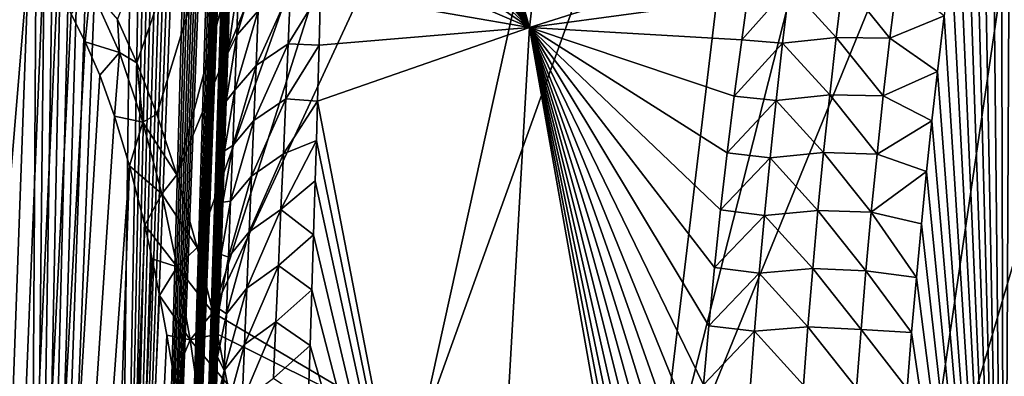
# Model space of a CAD drawing. Header units: metres. Extents: x -109 to 109, y -452 to 89.
# Tile 294 of 656: x -93 to -84, y -42 to -39. Entities that reach past the tile are written whole.
import ezdxf

# ---------------------------------------------------------------- set-up
doc = ezdxf.new("R2010")
doc.units = ezdxf.units.M
doc.layers.add('solid_K244270000C71_000', color=7, linetype='CONTINUOUS')

msp = doc.modelspace()

# ---------------------------------------------------------------- linework, layer by layer
at = {"layer": 'solid_K244270000C71_000'}
for points in [[(-93.016296, -54.149242, 52.726505), (-92.34124, -27.033058, 32.047913), (-92.470337, -27.049107, 31.720062)], [(-93.016296, -54.149242, 52.726505), (-92.209091, -27.053881, 32.431316), (-92.34124, -27.033058, 32.047913)], [(-93.016296, -54.149242, 52.726505), (-92.470337, -27.049107, 31.720062), (-92.596947, -27.095089, 31.437395)], [(-93.016296, -54.149242, 52.726505), (-92.074921, -27.120966, 32.879246), (-92.209091, -27.053881, 32.431316)], [(-93.016296, -54.149242, 52.726505), (-92.596947, -27.095089, 31.437395), (-92.722229, -27.166252, 31.190842)], [(-93.016296, -54.149242, 52.726505), (-91.940643, -27.244474, 33.399143), (-92.074921, -27.120966, 32.879246)], [(-93.016296, -54.149242, 52.726505), (-92.722229, -27.166252, 31.190842), (-92.847572, -27.260361, 30.973717)], [(-94.022644, -55.414265, 51.151218), (-92.847572, -27.260361, 30.973717), (-92.975075, -27.377211, 30.780127)], [(-94.022644, -55.414265, 51.151218), (-93.016296, -54.149242, 52.726505), (-92.847572, -27.260361, 30.973717)], [(-93.016296, -54.149242, 52.726505), (-92.255592, -52.589027, 54.250729), (-91.940643, -27.244474, 33.399143)], [(-92.255592, -52.589027, 54.250729), (-91.808617, -27.43486, 33.997486), (-91.940643, -27.244474, 33.399143)], [(-94.022644, -55.414265, 51.151218), (-92.975075, -27.377211, 30.780127), (-93.106697, -27.517937, 30.606272)], [(-92.255592, -52.589027, 54.250729), (-91.744164, -27.558313, 34.328033), (-91.808617, -27.43486, 33.997486)], [(-92.255592, -52.589027, 54.250729), (-91.68116, -27.703156, 34.681179), (-91.744164, -27.558313, 34.328033)], [(-92.255592, -52.589027, 54.250729), (-91.619843, -27.870539, 35.057732), (-91.68116, -27.703156, 34.681179)], [(-92.255592, -52.589027, 54.250729), (-91.560486, -28.061937, 35.458725), (-91.619843, -27.870539, 35.057732)], [(-92.255592, -52.589027, 54.250729), (-91.50341, -28.279846, 35.885788), (-91.560486, -28.061937, 35.458725)], [(-92.255592, -52.589027, 54.250729), (-91.448868, -28.525221, 36.339561), (-91.50341, -28.279846, 35.885788)], [(-92.255592, -52.589027, 54.250729), (-91.397202, -28.801134, 36.822067), (-91.448868, -28.525221, 36.339561)], [(-92.255592, -52.589027, 54.250729), (-91.348701, -29.10923, 37.334373), (-91.397202, -28.801134, 36.822067)], [(-92.255592, -52.589027, 54.250729), (-91.972298, -51.695972, 54.988464), (-91.348701, -29.10923, 37.334373)], [(-91.972298, -51.695972, 54.988464), (-91.318283, -29.333658, 37.693226), (-91.348701, -29.10923, 37.334373)], [(-91.972298, -51.695972, 54.988464), (-91.28949, -29.574102, 38.06641), (-91.318283, -29.333658, 37.693226)], [(-91.972298, -51.695972, 54.988464), (-91.262482, -29.832207, 38.454956), (-91.28949, -29.574102, 38.06641)], [(-91.972298, -51.695972, 54.988464), (-91.237274, -30.10738, 38.858494), (-91.262482, -29.832207, 38.454956)], [(-91.972298, -51.695972, 54.988464), (-91.214058, -30.402052, 39.278469), (-91.237274, -30.10738, 38.858494)], [(-91.972298, -51.695972, 54.988464), (-91.192871, -30.716169, 39.71487), (-91.214058, -30.402052, 39.278469)], [(-91.972298, -51.695972, 54.988464), (-91.173828, -31.05085, 40.168304), (-91.192871, -30.716169, 39.71487)], [(-91.972298, -51.695972, 54.988464), (-91.757278, -50.725655, 55.706074), (-91.173828, -31.05085, 40.168304)], [(-91.757278, -50.725655, 55.706074), (-91.157112, -31.408381, 40.640076), (-91.173828, -31.05085, 40.168304)], [(-91.757278, -50.725655, 55.706074), (-91.1427, -31.787931, 41.129711), (-91.157112, -31.408381, 40.640076)], [(-88.514847, -38.917652, 52.655231), (-87.621185, -31.367176, 45.478718), (-90.351059, -32.409859, 43.926884)], [(-88.514847, -38.917652, 52.655231), (-86.513313, -38.285343, 53.464939), (-87.621185, -31.367176, 45.478718)], [(-92.015358, -39.233391, 13.8601), (-92.189934, -38.847149, 14.038994), (-89.369064, -31.634766, 10.287119)], [(-91.839142, -39.690403, 13.70112), (-92.015358, -39.233391, 13.8601), (-89.369064, -31.634766, 10.287119)], [(-91.660507, -40.232372, 13.565744), (-91.839142, -39.690403, 13.70112), (-89.369064, -31.634766, 10.287119)], [(-91.660507, -40.232372, 13.565744), (-89.369064, -31.634766, 10.287119), (-88.41748, -32.292053, 9.348413)], [(-91.757278, -50.725655, 55.706074), (-91.133553, -32.089031, 41.509712), (-91.1427, -31.787931, 41.129711)], [(-91.757278, -50.725655, 55.706074), (-91.125877, -32.404896, 41.901028), (-91.133553, -32.089031, 41.509712)], [(-91.479614, -40.878841, 13.460609), (-91.660507, -40.232372, 13.565744), (-88.41748, -32.292053, 9.348413)], [(-91.339989, -41.459778, 13.406404), (-91.479614, -40.878841, 13.460609), (-88.41748, -32.292053, 9.348413)], [(-91.339989, -41.459778, 13.406404), (-88.41748, -32.292053, 9.348413), (-87.364227, -32.896179, 8.485634)], [(-91.757278, -50.725655, 55.706074), (-91.119629, -32.734657, 42.303204), (-91.125877, -32.404896, 41.901028)], [(-90.341072, -32.773781, 44.377666), (-88.514847, -38.917652, 52.655231), (-90.351059, -32.409859, 43.926884)], [(-91.757278, -50.725655, 55.706074), (-91.114937, -33.080162, 42.71714), (-91.119629, -32.734657, 42.303204)], [(-90.341072, -32.773781, 44.377666), (-90.333595, -33.135693, 44.817127), (-88.514847, -38.917652, 52.655231)], [(-89.495613, -42.545258, 11.878278), (-91.339989, -41.459778, 13.406404), (-87.364227, -32.896179, 8.485634)], [(-89.495613, -42.545258, 11.878278), (-87.364227, -32.896179, 8.485634), (-86.218277, -33.441986, 7.706139)], [(-91.757278, -50.725655, 55.706074), (-91.111885, -33.442944, 43.143597), (-91.114937, -33.080162, 42.71714)], [(-90.333595, -33.135693, 44.817127), (-90.328003, -33.514542, 45.268513), (-88.514847, -38.917652, 52.655231)], [(-91.757278, -50.725655, 55.706074), (-91.110397, -33.821564, 43.581886), (-91.111885, -33.442944, 43.143597)], [(-87.416069, -43.466724, 10.562288), (-89.495613, -42.545258, 11.878278), (-86.218277, -33.441986, 7.706139)], [(-87.416069, -43.466724, 10.562288), (-86.218277, -33.441986, 7.706139), (-84.989403, -33.924824, 7.016579)], [(-90.328003, -33.514542, 45.268513), (-90.323753, -33.90926, 45.730721), (-88.514847, -38.917652, 52.655231)], [(-91.757278, -50.725655, 55.706074), (-91.613785, -49.676086, 56.399841), (-91.110397, -33.821564, 43.581886)], [(-91.613785, -49.676086, 56.399841), (-91.110558, -34.21756, 44.0327), (-91.110397, -33.821564, 43.581886)], [(-90.323753, -33.90926, 45.730721), (-90.321243, -34.321655, 46.204876), (-88.514847, -38.917652, 52.655231)], [(-87.416069, -43.466724, 10.562288), (-84.989403, -33.924824, 7.016579), (-83.68811, -34.340561, 6.422843)], [(-91.613785, -49.676086, 56.399841), (-91.112518, -34.633293, 44.497105), (-91.110558, -34.21756, 44.0327)], [(-90.321243, -34.321655, 46.204876), (-90.320915, -34.753696, 46.692158), (-88.514847, -38.917652, 52.655231)], [(-85.140305, -44.220352, 9.485995), (-87.416069, -43.466724, 10.562288), (-83.68811, -34.340561, 6.422843)], [(-85.140305, -44.220352, 9.485995), (-83.68811, -34.340561, 6.422843), (-82.325485, -34.685658, 5.929994)], [(-91.613785, -49.676086, 56.399841), (-91.115318, -34.979546, 44.878201), (-91.112518, -34.633293, 44.497105)], [(-82.709236, -44.792599, 8.668745), (-85.140305, -44.220352, 9.485995), (-82.325485, -34.685658, 5.929994)], [(-90.320915, -34.753696, 46.692158), (-90.32225, -35.129089, 47.108257), (-88.514847, -38.917652, 52.655231)], [(-91.613785, -49.676086, 56.399841), (-91.119217, -35.337719, 45.267681), (-91.115318, -34.979546, 44.878201)], [(-90.32225, -35.129089, 47.108257), (-90.324539, -35.517262, 47.532349), (-88.514847, -38.917652, 52.655231)], [(-84.278702, -47.246185, 59.869381), (-84.2183, -35.050026, 50.642845), (-84.307465, -35.522957, 51.052597)], [(-84.278702, -47.246185, 59.869381), (-83.193443, -47.888935, 59.756733), (-84.2183, -35.050026, 50.642845)], [(-91.613785, -49.676086, 56.399841), (-91.124283, -35.709278, 45.666142), (-91.119217, -35.337719, 45.267681)], [(-90.324539, -35.517262, 47.532349), (-90.328041, -35.91954, 47.965225), (-88.514847, -38.917652, 52.655231)], [(-84.278702, -47.246185, 59.869381), (-84.307465, -35.522957, 51.052597), (-84.394775, -36.012508, 51.474491)], [(-91.613785, -49.676086, 56.399841), (-91.130585, -36.095707, 46.074177), (-91.124283, -35.709278, 45.666142)], [(-90.328041, -35.91954, 47.965225), (-90.333046, -36.33736, 48.407738), (-88.514847, -38.917652, 52.655231)], [(-84.278702, -47.246185, 59.869381), (-84.394775, -36.012508, 51.474491), (-84.480759, -36.51701, 51.907555)], [(-91.613785, -49.676086, 56.399841), (-91.138092, -36.49659, 46.491646), (-91.130585, -36.095707, 46.074177)], [(-90.333046, -36.33736, 48.407738), (-90.339828, -36.772179, 48.860703), (-88.514847, -38.917652, 52.655231)], [(-91.613785, -49.676086, 56.399841), (-91.146729, -36.910999, 46.918159), (-91.138092, -36.49659, 46.491646)], [(-84.278702, -47.246185, 59.869381), (-84.480759, -36.51701, 51.907555), (-84.550934, -36.95013, 52.277637)], [(-90.339828, -36.772179, 48.860703), (-90.348068, -37.224842, 49.324825), (-88.514847, -38.917652, 52.655231)], [(-91.613785, -49.676086, 56.399841), (-91.156586, -37.340816, 47.354435), (-91.146729, -36.910999, 46.918159)], [(-84.278702, -47.246185, 59.869381), (-84.550934, -36.95013, 52.277637), (-84.619331, -37.396038, 52.656715)], [(-90.348068, -37.224842, 49.324825), (-90.356827, -37.666592, 49.771103), (-88.514847, -38.917652, 52.655231)], [(-91.613785, -49.676086, 56.399841), (-91.167747, -37.787937, 47.801182), (-91.156586, -37.340816, 47.354435)], [(-84.278702, -47.246185, 59.869381), (-84.619331, -37.396038, 52.656715), (-84.68557, -37.855881, 53.045361)], [(-90.356827, -37.666592, 49.771103), (-90.366676, -38.122791, 50.225185), (-88.514847, -38.917652, 52.655231)], [(-91.613785, -49.676086, 56.399841), (-91.545441, -48.544758, 57.065292), (-91.167747, -37.787937, 47.801182)], [(-91.545441, -48.544758, 57.065292), (-91.180206, -38.252754, 48.258617), (-91.167747, -37.787937, 47.801182)], [(-84.278702, -47.246185, 59.869381), (-84.68557, -37.855881, 53.045361), (-84.750114, -38.328278, 53.44281)], [(-95.265472, -65.832397, 36.041077), (-93.111053, -38.168926, 15.396992), (-92.97963, -38.282879, 15.205198)], [(-90.366676, -38.122791, 50.225185), (-90.377777, -38.592693, 50.68578), (-88.514847, -38.917652, 52.655231)], [(-94.02282, -67.019043, 34.577881), (-95.265472, -65.832397, 36.041077), (-92.97963, -38.282879, 15.205198)], [(-94.02282, -67.019043, 34.577881), (-92.97963, -38.282879, 15.205198), (-92.852493, -38.423332, 15.029336)], [(-91.545441, -48.544758, 57.065292), (-91.193825, -38.733379, 48.726078), (-91.180206, -38.252754, 48.258617)], [(-91.125145, -38.984764, 49.614529), (-90.933708, -38.768208, 50.009933), (-90.914566, -38.283047, 49.545563)], [(-91.108147, -38.497372, 49.148235), (-91.125145, -38.984764, 49.614529), (-90.914566, -38.283047, 49.545563)], [(-86.567711, -38.653728, 53.775669), (-86.513313, -38.285343, 53.464939), (-88.514847, -38.917652, 52.655231)], [(-84.278702, -47.246185, 59.869381), (-84.750114, -38.328278, 53.44281), (-84.813156, -38.812737, 53.848782)], [(-94.02282, -67.019043, 34.577881), (-92.852493, -38.423332, 15.029336), (-92.727409, -38.593445, 14.866537)], [(-91.108147, -38.497372, 49.148235), (-91.193825, -38.733379, 48.726078), (-91.206123, -39.147427, 49.123692)], [(-91.108147, -38.497372, 49.148235), (-91.206123, -39.147427, 49.123692), (-91.125145, -38.984764, 49.614529)], [(-86.19355, -38.549274, 53.854057), (-86.567711, -38.653728, 53.775669), (-86.620461, -39.027996, 54.09)], [(-86.255432, -39.058029, 54.285027), (-86.19355, -38.549274, 53.854057), (-86.620461, -39.027996, 54.09)], [(-85.777237, -39.005699, 54.310341), (-86.19355, -38.549274, 53.854057), (-86.255432, -39.058029, 54.285027)], [(-85.777237, -39.005699, 54.310341), (-85.714973, -38.494301, 53.879215), (-86.19355, -38.549274, 53.854057)], [(-85.298073, -39.012032, 54.236752), (-85.714973, -38.494301, 53.879215), (-85.777237, -39.005699, 54.310341)], [(-85.298073, -39.012032, 54.236752), (-85.234764, -38.49728, 53.804871), (-85.714973, -38.494301, 53.879215)], [(-85.298073, -39.012032, 54.236752), (-84.813156, -38.812737, 53.848782), (-85.234764, -38.49728, 53.804871)], [(-94.02282, -67.019043, 34.577881), (-92.727409, -38.593445, 14.866537), (-92.602745, -38.798038, 14.715518)], [(-92.428406, -38.565731, 14.32972), (-92.47673, -39.044823, 14.575706), (-92.602745, -38.798038, 14.715518)], [(-92.171356, -39.141819, 14.054757), (-92.47673, -39.044823, 14.575706), (-92.428406, -38.565731, 14.32972)], [(-92.171356, -39.141819, 14.054757), (-92.428406, -38.565731, 14.32972), (-92.189934, -38.847149, 14.038994)], [(-90.644531, -38.576485, 50.348541), (-90.933708, -38.768208, 50.009933), (-90.953331, -39.256588, 50.470852)], [(-90.644531, -38.576485, 50.348541), (-90.953331, -39.256588, 50.470852), (-90.665848, -39.062881, 50.808601)], [(-90.644531, -38.576485, 50.348541), (-90.665848, -39.062881, 50.808601), (-90.377777, -38.592693, 50.68578)], [(-90.665848, -39.062881, 50.808601), (-90.390289, -39.075546, 51.151615), (-90.377777, -38.592693, 50.68578)], [(-90.377777, -38.592693, 50.68578), (-90.390289, -39.075546, 51.151615), (-88.514847, -38.917652, 52.655231)], [(-91.545441, -48.544758, 57.065292), (-91.206123, -39.147427, 49.123692), (-91.193825, -38.733379, 48.726078)], [(-86.620461, -39.027996, 54.09), (-86.567711, -38.653728, 53.775669), (-88.514847, -38.917652, 52.655231)], [(-94.02282, -67.019043, 34.577881), (-92.602745, -38.798038, 14.715518), (-92.47673, -39.044823, 14.575706)], [(-91.142761, -39.475441, 50.077404), (-90.953331, -39.256588, 50.470852), (-90.933708, -38.768208, 50.009933)], [(-91.125145, -38.984764, 49.614529), (-91.142761, -39.475441, 50.077404), (-90.933708, -38.768208, 50.009933)], [(-85.298073, -39.012032, 54.236752), (-84.87413, -39.311008, 54.264198), (-84.813156, -38.812737, 53.848782)], [(-84.278702, -47.246185, 59.869381), (-84.813156, -38.812737, 53.848782), (-84.87413, -39.311008, 54.264198)], [(-92.171356, -39.141819, 14.054757), (-92.189934, -38.847149, 14.038994), (-92.015358, -39.233391, 13.8601)], [(-91.125145, -38.984764, 49.614529), (-91.206123, -39.147427, 49.123692), (-91.219337, -39.575153, 49.529034)], [(-91.125145, -38.984764, 49.614529), (-91.219337, -39.575153, 49.529034), (-91.142761, -39.475441, 50.077404)], [(-90.390289, -39.075546, 51.151615), (-90.404175, -39.573875, 51.624851), (-88.514847, -38.917652, 52.655231)], [(-88.974251, -46.966766, 59.262619), (-88.514847, -38.917652, 52.655231), (-90.404175, -39.573875, 51.624851)], [(-88.974251, -46.966766, 59.262619), (-87.183487, -46.428024, 60.032021), (-88.514847, -38.917652, 52.655231)], [(-86.687111, -39.528553, 54.508247), (-86.620461, -39.027996, 54.09), (-88.514847, -38.917652, 52.655231)], [(-86.750038, -40.03476, 54.928741), (-86.687111, -39.528553, 54.508247), (-88.514847, -38.917652, 52.655231)], [(-86.8088, -40.543983, 55.349289), (-86.750038, -40.03476, 54.928741), (-88.514847, -38.917652, 52.655231)], [(-86.863495, -41.058006, 55.771381), (-86.8088, -40.543983, 55.349289), (-88.514847, -38.917652, 52.655231)], [(-86.914291, -41.578434, 56.196217), (-86.863495, -41.058006, 55.771381), (-88.514847, -38.917652, 52.655231)], [(-86.961082, -42.104153, 56.622761), (-86.914291, -41.578434, 56.196217), (-88.514847, -38.917652, 52.655231)], [(-87.003761, -42.634026, 57.050007), (-86.961082, -42.104153, 56.622761), (-88.514847, -38.917652, 52.655231)], [(-87.037682, -43.10017, 57.423641), (-87.003761, -42.634026, 57.050007), (-88.514847, -38.917652, 52.655231)], [(-87.068352, -43.567932, 57.796482), (-87.037682, -43.10017, 57.423641), (-88.514847, -38.917652, 52.655231)], [(-87.095787, -44.038013, 58.169098), (-87.068352, -43.567932, 57.796482), (-88.514847, -38.917652, 52.655231)], [(-87.119949, -44.510731, 58.541733), (-87.095787, -44.038013, 58.169098), (-88.514847, -38.917652, 52.655231)], [(-87.140823, -44.986092, 58.914368), (-87.119949, -44.510731, 58.541733), (-88.514847, -38.917652, 52.655231)], [(-87.158386, -45.464088, 59.286976), (-87.140823, -44.986092, 58.914368), (-88.514847, -38.917652, 52.655231)], [(-87.172615, -45.944733, 59.659538), (-87.158386, -45.464088, 59.286976), (-88.514847, -38.917652, 52.655231)], [(-87.183487, -46.428024, 60.032021), (-87.172615, -45.944733, 59.659538), (-88.514847, -38.917652, 52.655231)], [(-94.02282, -67.019043, 34.577881), (-92.47673, -39.044823, 14.575706), (-92.347977, -39.343903, 14.44793)], [(-92.171356, -39.141819, 14.054757), (-92.347977, -39.343903, 14.44793), (-92.47673, -39.044823, 14.575706)], [(-90.665848, -39.062881, 50.808601), (-90.953331, -39.256588, 50.470852), (-90.973366, -39.748116, 50.928356)], [(-90.665848, -39.062881, 50.808601), (-90.973366, -39.748116, 50.928356), (-90.687477, -39.552399, 51.265202)], [(-90.665848, -39.062881, 50.808601), (-90.687477, -39.552399, 51.265202), (-90.390289, -39.075546, 51.151615)], [(-90.687477, -39.552399, 51.265202), (-90.404175, -39.573875, 51.624851), (-90.390289, -39.075546, 51.151615)], [(-86.255432, -39.058029, 54.285027), (-86.620461, -39.027996, 54.09), (-86.687111, -39.528553, 54.508247)], [(-86.313377, -39.568378, 54.714561), (-86.255432, -39.058029, 54.285027), (-86.687111, -39.528553, 54.508247)], [(-85.835548, -39.518673, 54.740124), (-86.255432, -39.058029, 54.285027), (-86.313377, -39.568378, 54.714561)], [(-85.835548, -39.518673, 54.740124), (-85.777237, -39.005699, 54.310341), (-86.255432, -39.058029, 54.285027)], [(-85.357361, -39.528347, 54.667393), (-85.777237, -39.005699, 54.310341), (-85.835548, -39.518673, 54.740124)], [(-85.357361, -39.528347, 54.667393), (-85.298073, -39.012032, 54.236752), (-85.777237, -39.005699, 54.310341)], [(-85.357361, -39.528347, 54.667393), (-84.87413, -39.311008, 54.264198), (-85.298073, -39.012032, 54.236752)], [(-92.171356, -39.141819, 14.054757), (-92.215927, -39.707863, 14.335439), (-92.347977, -39.343903, 14.44793)], [(-91.963425, -39.761845, 13.877101), (-92.215927, -39.707863, 14.335439), (-92.171356, -39.141819, 14.054757)], [(-91.963425, -39.761845, 13.877101), (-92.171356, -39.141819, 14.054757), (-92.015358, -39.233391, 13.8601)], [(-91.545441, -48.544758, 57.065292), (-91.219337, -39.575153, 49.529034), (-91.206123, -39.147427, 49.123692)], [(-91.963425, -39.761845, 13.877101), (-92.015358, -39.233391, 13.8601), (-91.839142, -39.690403, 13.70112)], [(-91.160904, -39.969326, 50.536892), (-90.973366, -39.748116, 50.928356), (-90.953331, -39.256588, 50.470852)], [(-91.142761, -39.475441, 50.077404), (-91.160904, -39.969326, 50.536892), (-90.953331, -39.256588, 50.470852)], [(-94.02282, -67.019043, 34.577881), (-92.347977, -39.343903, 14.44793), (-92.215927, -39.707863, 14.335439)], [(-85.357361, -39.528347, 54.667393), (-84.924332, -39.75042, 54.628483), (-84.87413, -39.311008, 54.264198)], [(-84.278702, -47.246185, 59.869381), (-84.87413, -39.311008, 54.264198), (-84.924332, -39.75042, 54.628483)], [(-91.142761, -39.475441, 50.077404), (-91.219337, -39.575153, 49.529034), (-91.233513, -40.017853, 49.942471)], [(-91.142761, -39.475441, 50.077404), (-91.233513, -40.017853, 49.942471), (-91.160904, -39.969326, 50.536892)], [(-85.889977, -40.033203, 55.168533), (-85.835548, -39.518673, 54.740124), (-86.313377, -39.568378, 54.714561)], [(-85.412697, -40.0462, 55.096756), (-85.835548, -39.518673, 54.740124), (-85.889977, -40.033203, 55.168533)], [(-85.412697, -40.0462, 55.096756), (-85.357361, -39.528347, 54.667393), (-85.835548, -39.518673, 54.740124)], [(-91.545441, -48.544758, 57.065292), (-91.233513, -40.017853, 49.942471), (-91.219337, -39.575153, 49.529034)], [(-90.687477, -39.552399, 51.265202), (-90.973366, -39.748116, 50.928356), (-90.993759, -40.242725, 51.382481)], [(-90.687477, -39.552399, 51.265202), (-90.993759, -40.242725, 51.382481), (-90.709366, -40.044975, 51.718369)], [(-90.687477, -39.552399, 51.265202), (-90.709366, -40.044975, 51.718369), (-90.404175, -39.573875, 51.624851)], [(-90.709366, -40.044975, 51.718369), (-90.414368, -39.925777, 51.954735), (-90.404175, -39.573875, 51.624851)], [(-90.414368, -39.925777, 51.954735), (-88.974251, -46.966766, 59.262619), (-90.404175, -39.573875, 51.624851)], [(-86.313377, -39.568378, 54.714561), (-86.687111, -39.528553, 54.508247), (-86.750038, -40.03476, 54.928741)], [(-86.36747, -40.080307, 55.142624), (-86.313377, -39.568378, 54.714561), (-86.750038, -40.03476, 54.928741)], [(-85.889977, -40.033203, 55.168533), (-86.313377, -39.568378, 54.714561), (-86.36747, -40.080307, 55.142624)], [(-85.412697, -40.0462, 55.096756), (-84.924332, -39.75042, 54.628483), (-85.357361, -39.528347, 54.667393)], [(-91.963425, -39.761845, 13.877101), (-91.839142, -39.690403, 13.70112), (-91.660507, -40.232372, 13.565744)], [(-94.02282, -67.019043, 34.577881), (-92.215927, -39.707863, 14.335439), (-92.081131, -40.149948, 14.243578)], [(-91.963425, -39.761845, 13.877101), (-92.081131, -40.149948, 14.243578), (-92.215927, -39.707863, 14.335439)], [(-91.794708, -40.401817, 13.773869), (-92.081131, -40.149948, 14.243578), (-91.963425, -39.761845, 13.877101)], [(-91.794708, -40.401817, 13.773869), (-91.963425, -39.761845, 13.877101), (-91.660507, -40.232372, 13.565744)], [(-91.17952, -40.466343, 50.993027), (-90.993759, -40.242725, 51.382481), (-90.973366, -39.748116, 50.928356)], [(-91.160904, -39.969326, 50.536892), (-91.17952, -40.466343, 50.993027), (-90.973366, -39.748116, 50.928356)], [(-85.412697, -40.0462, 55.096756), (-84.97226, -40.202374, 55.00095), (-84.924332, -39.75042, 54.628483)], [(-84.278702, -47.246185, 59.869381), (-84.924332, -39.75042, 54.628483), (-84.97226, -40.202374, 55.00095)], [(-90.731468, -40.540554, 52.168133), (-90.425011, -40.284206, 52.287201), (-90.414368, -39.925777, 51.954735)], [(-90.709366, -40.044975, 51.718369), (-90.731468, -40.540554, 52.168133), (-90.414368, -39.925777, 51.954735)], [(-90.414368, -39.925777, 51.954735), (-90.425011, -40.284206, 52.287201), (-88.974251, -46.966766, 59.262619)], [(-91.545441, -48.544758, 57.065292), (-91.248535, -40.473927, 50.363483), (-91.233513, -40.017853, 49.942471)], [(-91.160904, -39.969326, 50.536892), (-91.233513, -40.017853, 49.942471), (-91.248535, -40.473927, 50.363483)], [(-91.160904, -39.969326, 50.536892), (-91.248535, -40.473927, 50.363483), (-91.17952, -40.466343, 50.993027)], [(-90.709366, -40.044975, 51.718369), (-90.993759, -40.242725, 51.382481), (-91.01445, -40.74036, 51.833252)], [(-90.709366, -40.044975, 51.718369), (-91.01445, -40.74036, 51.833252), (-90.731468, -40.540554, 52.168133)], [(-86.36747, -40.080307, 55.142624), (-86.750038, -40.03476, 54.928741), (-86.8088, -40.543983, 55.349289)], [(-85.94059, -40.549278, 55.595535), (-85.889977, -40.033203, 55.168533), (-86.36747, -40.080307, 55.142624)], [(-85.464157, -40.565582, 55.524807), (-85.889977, -40.033203, 55.168533), (-85.94059, -40.549278, 55.595535)], [(-85.464157, -40.565582, 55.524807), (-85.412697, -40.0462, 55.096756), (-85.889977, -40.033203, 55.168533)], [(-85.464157, -40.565582, 55.524807), (-84.97226, -40.202374, 55.00095), (-85.412697, -40.0462, 55.096756)], [(-86.417778, -40.593807, 55.569191), (-86.36747, -40.080307, 55.142624), (-86.8088, -40.543983, 55.349289)], [(-85.94059, -40.549278, 55.595535), (-86.36747, -40.080307, 55.142624), (-86.417778, -40.593807, 55.569191)], [(-93.016342, -68.066788, 32.850212), (-94.02282, -67.019043, 34.577881), (-92.081131, -40.149948, 14.243578)], [(-93.016342, -68.066788, 32.850212), (-92.081131, -40.149948, 14.243578), (-91.946007, -40.680054, 14.180125)], [(-91.794708, -40.401817, 13.773869), (-91.946007, -40.680054, 14.180125), (-92.081131, -40.149948, 14.243578)], [(-85.464157, -40.565582, 55.524807), (-85.018021, -40.667862, 55.382397), (-84.97226, -40.202374, 55.00095)], [(-84.278702, -47.246185, 59.869381), (-84.97226, -40.202374, 55.00095), (-85.018021, -40.667862, 55.382397)], [(-91.794708, -40.401817, 13.773869), (-91.660507, -40.232372, 13.565744), (-91.479614, -40.878841, 13.460609)], [(-91.198547, -40.966438, 51.445831), (-91.01445, -40.74036, 51.833252), (-90.993759, -40.242725, 51.382481)], [(-91.17952, -40.466343, 50.993027), (-91.198547, -40.966438, 51.445831), (-90.993759, -40.242725, 51.382481)], [(-90.731468, -40.540554, 52.168133), (-90.439735, -40.767471, 52.729958), (-90.425011, -40.284206, 52.287201)], [(-90.425011, -40.284206, 52.287201), (-90.439735, -40.767471, 52.729958), (-88.974251, -46.966766, 59.262619)], [(-91.656281, -41.050274, 13.726974), (-91.946007, -40.680054, 14.180125), (-91.794708, -40.401817, 13.773869)], [(-91.656281, -41.050274, 13.726974), (-91.794708, -40.401817, 13.773869), (-91.479614, -40.878841, 13.460609)], [(-91.545441, -48.544758, 57.065292), (-91.264359, -40.94281, 50.791912), (-91.248535, -40.473927, 50.363483)], [(-91.17952, -40.466343, 50.993027), (-91.248535, -40.473927, 50.363483), (-91.264359, -40.94281, 50.791912)], [(-91.17952, -40.466343, 50.993027), (-91.264359, -40.94281, 50.791912), (-91.198547, -40.966438, 51.445831)], [(-90.731468, -40.540554, 52.168133), (-91.01445, -40.74036, 51.833252), (-91.035385, -41.240959, 52.280693)], [(-90.731468, -40.540554, 52.168133), (-91.035385, -41.240959, 52.280693), (-90.753716, -41.039078, 52.614529)], [(-90.731468, -40.540554, 52.168133), (-90.753716, -41.039078, 52.614529), (-90.439735, -40.767471, 52.729958)], [(-86.417778, -40.593807, 55.569191), (-86.8088, -40.543983, 55.349289), (-86.863495, -41.058006, 55.771381)], [(-85.987434, -41.066879, 56.021107), (-85.94059, -40.549278, 55.595535), (-86.417778, -40.593807, 55.569191)], [(-85.51178, -41.086472, 55.951515), (-85.94059, -40.549278, 55.595535), (-85.987434, -41.066879, 56.021107)], [(-85.51178, -41.086472, 55.951515), (-85.464157, -40.565582, 55.524807), (-85.94059, -40.549278, 55.595535)], [(-85.51178, -41.086472, 55.951515), (-85.062447, -41.146576, 55.773113), (-85.464157, -40.565582, 55.524807)], [(-85.464157, -40.565582, 55.524807), (-85.062447, -41.146576, 55.773113), (-85.018021, -40.667862, 55.382397)], [(-86.46434, -41.10886, 55.994232), (-86.417778, -40.593807, 55.569191), (-86.863495, -41.058006, 55.771381)], [(-85.987434, -41.066879, 56.021107), (-86.417778, -40.593807, 55.569191), (-86.46434, -41.10886, 55.994232)], [(-84.278702, -47.246185, 59.869381), (-85.018021, -40.667862, 55.382397), (-85.062447, -41.146576, 55.773113)], [(-93.016342, -68.066788, 32.850212), (-91.946007, -40.680054, 14.180125), (-91.87915, -40.980446, 14.161263)], [(-91.656281, -41.050274, 13.726974), (-91.87915, -40.980446, 14.161263), (-91.946007, -40.680054, 14.180125)], [(-91.217941, -41.469543, 51.895321), (-91.035385, -41.240959, 52.280693), (-91.01445, -40.74036, 51.833252)], [(-91.198547, -40.966438, 51.445831), (-91.217941, -41.469543, 51.895321), (-91.01445, -40.74036, 51.833252)], [(-90.753716, -41.039078, 52.614529), (-90.455124, -41.257915, 53.17297), (-90.439735, -40.767471, 52.729958)], [(-90.439735, -40.767471, 52.729958), (-90.455124, -41.257915, 53.17297), (-88.974251, -46.966766, 59.262619)], [(-91.656281, -41.050274, 13.726974), (-91.479614, -40.878841, 13.460609), (-91.339989, -41.459778, 13.406404)], [(-93.016342, -68.066788, 32.850212), (-91.87915, -40.980446, 14.161263), (-91.813187, -41.306667, 14.1527)], [(-91.656281, -41.050274, 13.726974), (-91.813187, -41.306667, 14.1527), (-91.87915, -40.980446, 14.161263)], [(-91.545441, -48.544758, 57.065292), (-91.281059, -41.426495, 51.228413), (-91.264359, -40.94281, 50.791912)], [(-91.198547, -40.966438, 51.445831), (-91.264359, -40.94281, 50.791912), (-91.281059, -41.426495, 51.228413)], [(-91.198547, -40.966438, 51.445831), (-91.281059, -41.426495, 51.228413), (-91.217941, -41.469543, 51.895321)], [(-91.541397, -41.701618, 13.723501), (-91.813187, -41.306667, 14.1527), (-91.656281, -41.050274, 13.726974)], [(-91.541397, -41.701618, 13.723501), (-91.656281, -41.050274, 13.726974), (-91.339989, -41.459778, 13.406404)], [(-90.753716, -41.039078, 52.614529), (-91.035385, -41.240959, 52.280693), (-91.056511, -41.744469, 52.724834)], [(-90.753716, -41.039078, 52.614529), (-91.056511, -41.744469, 52.724834), (-90.776062, -41.540493, 53.057587)], [(-90.753716, -41.039078, 52.614529), (-90.776062, -41.540493, 53.057587), (-90.455124, -41.257915, 53.17297)], [(-86.46434, -41.10886, 55.994232), (-86.863495, -41.058006, 55.771381), (-86.914291, -41.578434, 56.196217)], [(-86.030556, -41.585995, 56.44521), (-85.987434, -41.066879, 56.021107), (-86.46434, -41.10886, 55.994232)], [(-85.555611, -41.608852, 56.376846), (-85.987434, -41.066879, 56.021107), (-86.030556, -41.585995, 56.44521)], [(-85.555611, -41.608852, 56.376846), (-85.51178, -41.086472, 55.951515), (-85.987434, -41.066879, 56.021107)], [(-85.555611, -41.608852, 56.376846), (-85.104996, -41.637417, 56.171894), (-85.51178, -41.086472, 55.951515)], [(-85.51178, -41.086472, 55.951515), (-85.104996, -41.637417, 56.171894), (-85.062447, -41.146576, 55.773113)], [(-86.507202, -41.625454, 56.417728), (-86.46434, -41.10886, 55.994232), (-86.914291, -41.578434, 56.196217)], [(-86.030556, -41.585995, 56.44521), (-86.46434, -41.10886, 55.994232), (-86.507202, -41.625454, 56.417728)], [(-84.278702, -47.246185, 59.869381), (-85.062447, -41.146576, 55.773113), (-85.104996, -41.637417, 56.171894)], [(-91.237633, -41.975601, 52.341526), (-91.056511, -41.744469, 52.724834), (-91.035385, -41.240959, 52.280693)], [(-91.217941, -41.469543, 51.895321), (-91.237633, -41.975601, 52.341526), (-91.035385, -41.240959, 52.280693)], [(-90.776062, -41.540493, 53.057587), (-90.471138, -41.753078, 53.613865), (-90.455124, -41.257915, 53.17297)], [(-90.455124, -41.257915, 53.17297), (-90.471138, -41.753078, 53.613865), (-88.974251, -46.966766, 59.262619)], [(-93.016342, -68.066788, 32.850212), (-91.813187, -41.306667, 14.1527), (-91.748337, -41.659435, 14.15494)], [(-91.541397, -41.701618, 13.723501), (-91.748337, -41.659435, 14.15494), (-91.813187, -41.306667, 14.1527)], [(-91.545441, -48.544758, 57.065292), (-91.29612, -41.854378, 51.609478), (-91.281059, -41.426495, 51.228413)], [(-91.217941, -41.469543, 51.895321), (-91.281059, -41.426495, 51.228413), (-91.29612, -41.854378, 51.609478)], [(-91.541397, -41.701618, 13.723501), (-91.339989, -41.459778, 13.406404), (-91.297462, -41.65313, 13.395352)], [(-91.297462, -41.65313, 13.395352), (-91.339989, -41.459778, 13.406404), (-89.495613, -42.545258, 11.878278)], [(-91.217941, -41.469543, 51.895321), (-91.29612, -41.854378, 51.609478), (-91.237633, -41.975601, 52.341526)], [(-90.776062, -41.540493, 53.057587), (-91.056511, -41.744469, 52.724834), (-91.077782, -42.250828, 53.165695)], [(-90.776062, -41.540493, 53.057587), (-91.077782, -42.250828, 53.165695), (-90.79847, -42.04475, 53.497326)], [(-90.776062, -41.540493, 53.057587), (-90.79847, -42.04475, 53.497326), (-90.471138, -41.753078, 53.613865)], [(-86.507202, -41.625454, 56.417728), (-86.914291, -41.578434, 56.196217), (-86.961082, -42.104153, 56.622761)], [(-86.546425, -42.143581, 56.839653), (-86.507202, -41.625454, 56.417728), (-86.961082, -42.104153, 56.622761)], [(-86.070015, -42.106609, 56.867825), (-86.507202, -41.625454, 56.417728), (-86.546425, -42.143581, 56.839653)], [(-86.070015, -42.106609, 56.867825), (-86.030556, -41.585995, 56.44521), (-86.507202, -41.625454, 56.417728)], [(-85.595711, -42.132706, 56.80077), (-86.030556, -41.585995, 56.44521), (-86.070015, -42.106609, 56.867825)], [(-85.595711, -42.132706, 56.80077), (-85.555611, -41.608852, 56.376846), (-86.030556, -41.585995, 56.44521)], [(-85.595711, -42.132706, 56.80077), (-85.145081, -42.139259, 56.577461), (-85.555611, -41.608852, 56.376846)], [(-85.555611, -41.608852, 56.376846), (-85.145081, -42.139259, 56.577461), (-85.104996, -41.637417, 56.171894)], [(-93.016342, -68.066788, 32.850212), (-91.748337, -41.659435, 14.15494), (-91.684921, -42.040871, 14.169525)], [(-91.541397, -41.701618, 13.723501), (-91.684921, -42.040871, 14.169525), (-91.748337, -41.659435, 14.15494)], [(-91.445084, -42.353043, 13.754201), (-91.684921, -42.040871, 14.169525), (-91.541397, -41.701618, 13.723501)], [(-91.541397, -41.701618, 13.723501), (-91.297462, -41.65313, 13.395352), (-91.20668, -42.096214, 13.381754)], [(-91.445084, -42.353043, 13.754201), (-91.541397, -41.701618, 13.723501), (-91.20668, -42.096214, 13.381754)], [(-91.20668, -42.096214, 13.381754), (-91.297462, -41.65313, 13.395352), (-89.495613, -42.545258, 11.878278)], [(-84.278702, -47.246185, 59.869381), (-85.104996, -41.637417, 56.171894), (-85.145081, -42.139259, 56.577461)], [(-91.257576, -42.48455, 52.784458), (-91.077782, -42.250828, 53.165695), (-91.056511, -41.744469, 52.724834)], [(-91.237633, -41.975601, 52.341526), (-91.257576, -42.48455, 52.784458), (-91.056511, -41.744469, 52.724834)], [(-90.79847, -42.04475, 53.497326), (-90.487907, -42.254787, 54.054157), (-90.471138, -41.753078, 53.613865)], [(-90.471138, -41.753078, 53.613865), (-90.487907, -42.254787, 54.054157), (-88.974251, -46.966766, 59.262619)], [(-91.545441, -48.544758, 57.065292), (-91.31189, -42.295856, 51.997364), (-91.29612, -41.854378, 51.609478)], [(-91.237633, -41.975601, 52.341526), (-91.29612, -41.854378, 51.609478), (-91.31189, -42.295856, 51.997364)], [(-91.237633, -41.975601, 52.341526), (-91.31189, -42.295856, 51.997364), (-91.328392, -42.751904, 52.392921)], [(-91.237633, -41.975601, 52.341526), (-91.328392, -42.751904, 52.392921), (-91.257576, -42.48455, 52.784458)]]:
    msp.add_3dface(points, dxfattribs=at)

doc.saveas('drawing.dxf')
